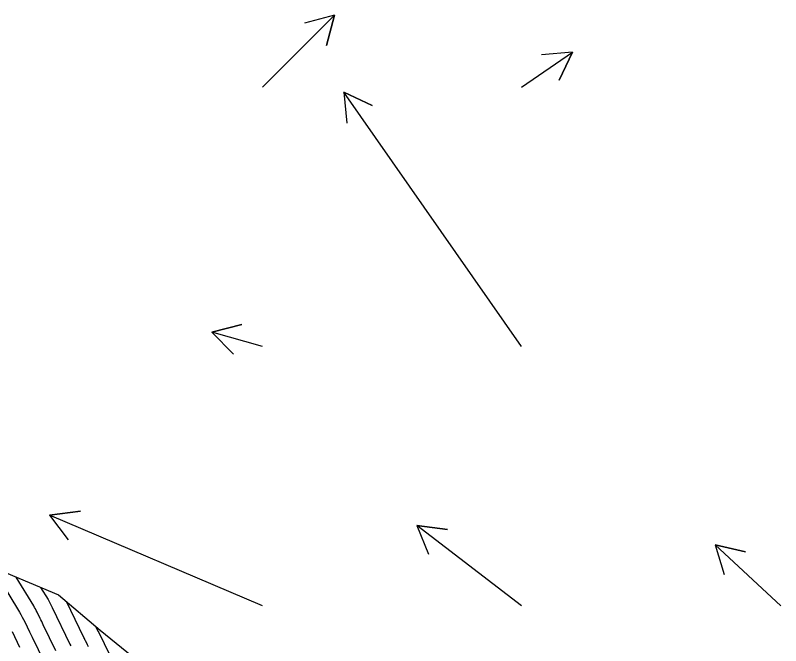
# Model space of a CAD drawing. Extents: x 954385 to 988206, y 1868364 to 1924553.
# Drawn here: x 957159.4 to 957307.1, y 1920961.2 to 1921082.8 of the extents above; entities that cross this region are included whole.
import ezdxf

# ---------------------------------------------------------------- set-up
doc = ezdxf.new("R2010")
doc.units = 0
for name, color, linetype in [('Ex_Major Contours', 7, 'Continuous'), ('Ex_Minor Contours', 7, 'Continuous'), ('Perimeter', 7, 'Continuous'), ('Slopes', 7, 'Continuous')]:
    doc.layers.add(name, color=color, linetype=linetype)

msp = doc.modelspace()

# ---------------------------------------------------------------- linework, layer by layer
at = {"layer": 'Ex_Major Contours'}
msp.add_lwpolyline([(957156.03, 1920974.51), (957160.2, 1920967.67), (957160.48, 1920967.21), (957160.74, 1920966.74), (957160.99, 1920966.27), (957161.23, 1920965.79), (957162.17, 1920963.86), (957162.41, 1920963.38), (957162.64, 1920962.89), (957162.88, 1920962.41), (957163.11, 1920961.93), (957164.55, 1920958.98)], dxfattribs=at)
at = {"layer": 'Ex_Minor Contours'}
for points in [[(957167.26, 1920960.24), (957164.81, 1920965.26), (957164.66, 1920965.57), (957164.51, 1920965.87), (957164.37, 1920966.18), (957164.22, 1920966.49), (957163.62, 1920967.71), (957163.47, 1920968.01), (957163.31, 1920968.31), (957163.14, 1920968.61), (957162.97, 1920968.9), (957159.59, 1920974.44)], [(957164.31, 1920972.47), (957165.73, 1920970.13), (957165.81, 1920970.01), (957165.88, 1920969.88), (957165.94, 1920969.76), (957166.01, 1920969.63), (957166.26, 1920969.11), (957166.38, 1920968.85), (957166.51, 1920968.6), (957169.96, 1920961.51), (957170.12, 1920961.18)], [(957173.52, 1920961.02), (957173.35, 1920961.37), (957173.01, 1920962.07), (957172.92, 1920962.24), (957172.84, 1920962.42), (957172.75, 1920962.59), (957172.67, 1920962.77), (957169.27, 1920969.76)], [(957174.9, 1920965.01), (957175.37, 1920964.03), (957175.42, 1920963.94), (957175.51, 1920963.74), (957179.59, 1920955.38)], [(957160.32, 1920960.85), (957158.85, 1920963.87)]]:
    msp.add_lwpolyline(points, dxfattribs=at)
at = {"layer": 'Perimeter'}
msp.add_lwpolyline([(957156.36, 1920975.79), (957167.75, 1920971.03), (957175.81, 1920964.24), (957184, 1920957.53)], dxfattribs=at)
at = {"layer": 'Slopes'}
for points in [[(957207.13, 1921068.93), (957221.04, 1921082.79), (957219.48, 1921076.99), (957221.04, 1921082.79), (957215.24, 1921081.25)], [(957257.13, 1921068.93), (957266.94, 1921075.66), (957264.35, 1921070.25), (957266.94, 1921075.66), (957260.96, 1921075.19)], [(957257.13, 1921018.93), (957222.85, 1921067.95), (957228.29, 1921065.41), (957222.85, 1921067.95), (957223.37, 1921061.97)], [(957207.13, 1921018.93), (957197.32, 1921021.71), (957203.14, 1921023.18), (957197.32, 1921021.71), (957201.5, 1921017.41)], [(957207.13, 1920968.93), (957166.02, 1920986.41), (957171.98, 1920987.14), (957166.02, 1920986.41), (957169.63, 1920981.62)], [(957257.13, 1920968.93), (957236.88, 1920984.37), (957242.83, 1920983.61), (957236.88, 1920984.37), (957239.19, 1920978.84)], [(957307.13, 1920968.93), (957294.46, 1920980.66), (957300.31, 1920979.33), (957294.46, 1920980.66), (957296.24, 1920974.92)]]:
    msp.add_lwpolyline(points, dxfattribs=at)

doc.saveas('drawing.dxf')
